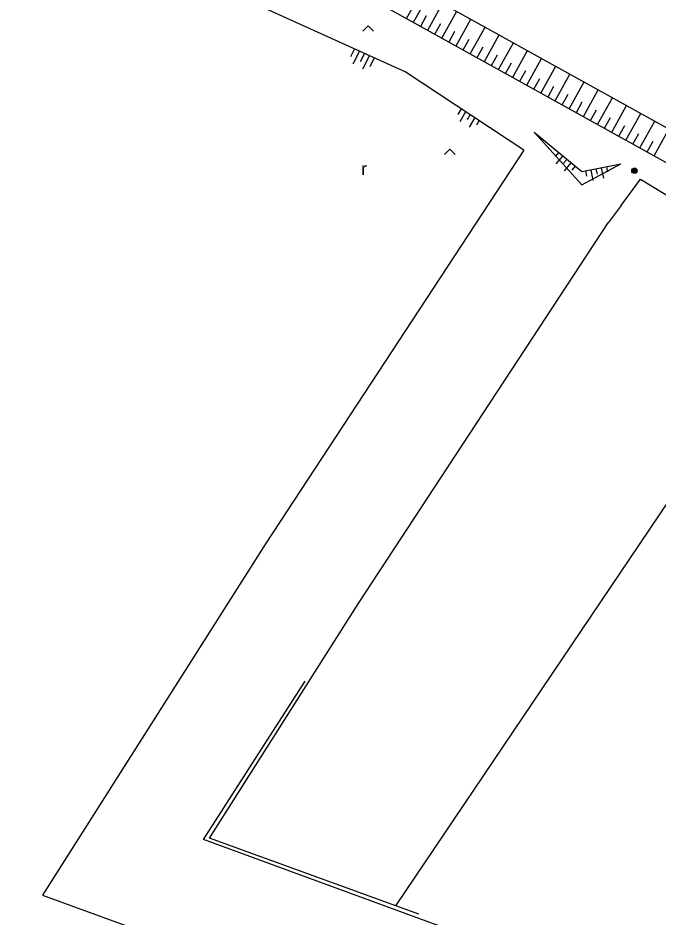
# Model space of a CAD drawing. Extents: x -539515 to -538098, y -1182060 to -1180157.
# Drawn here: x -538637 to -538577.6, y -1181779.3 to -1181696 of the extents above; entities that cross this region are included whole.
import ezdxf

# ---------------------------------------------------------------- set-up
doc = ezdxf.new("R2010")
doc.units = 0
for name, color, linetype in [('Vrstva 25', 7, 'Continuous'), ('Vrstva 27', 7, 'Continuous'), ('Vrstva 29', 7, 'Continuous'), ('Vrstva 36', 7, 'Continuous'), ('Vrstva 68', 7, 'Continuous'), ('Vrstva 88', 7, 'Continuous')]:
    doc.layers.add(name, color=color, linetype=linetype)

msp = doc.modelspace()

# ---------------------------------------------------------------- linework, layer by layer
at = {"layer": 'Vrstva 25'}
for radius in [0.25, 0.2, 0.15, 0.1, 0.05]:
    msp.add_circle((-538579.826, -1181710.174), radius, dxfattribs=at)
at = {"layer": 'Vrstva 27'}
for p, q in [((-538600.298, -1181696.413), (-538598.923, -1181693.936)), ((-538598.986, -1181697.141), (-538597.612, -1181694.664)), ((-538600.953, -1181696.049), (-538600.404, -1181695.059)), ((-538597.675, -1181697.869), (-538596.3, -1181695.392)), ((-538599.642, -1181696.777), (-538599.092, -1181695.787)), ((-538598.33, -1181697.505), (-538597.781, -1181696.514)), ((-538596.363, -1181698.597), (-538594.989, -1181696.12)), ((-538597.019, -1181698.233), (-538596.469, -1181697.242)), ((-538595.052, -1181699.325), (-538593.677, -1181696.848)), ((-538595.707, -1181698.961), (-538595.157, -1181697.97)), ((-538593.74, -1181700.053), (-538592.365, -1181697.576)), ((-538605.775, -1181698.876), (-538606.152, -1181699.613)), ((-538594.396, -1181699.689), (-538593.846, -1181698.698)), ((-538592.428, -1181700.781), (-538591.054, -1181698.304)), ((-538591.117, -1181701.509), (-538589.742, -1181699.032)), ((-538605.318, -1181699.083), (-538605.936, -1181700.286)), ((-538604.862, -1181699.29), (-538605.262, -1181700.07)), ((-538604.406, -1181699.497), (-538605.046, -1181700.743)), ((-538603.949, -1181699.704), (-538604.373, -1181700.527)), ((-538593.084, -1181700.417), (-538592.534, -1181699.426)), ((-538589.805, -1181702.237), (-538588.431, -1181699.759)), ((-538591.773, -1181701.145), (-538591.223, -1181700.154)), ((-538588.494, -1181702.965), (-538587.119, -1181700.488)), ((-538590.461, -1181701.873), (-538589.911, -1181700.882)), ((-538587.182, -1181703.692), (-538585.808, -1181701.215)), ((-538589.15, -1181702.601), (-538588.6, -1181701.61)), ((-538587.838, -1181703.329), (-538587.288, -1181702.338)), ((-538585.871, -1181704.42), (-538584.496, -1181701.943)), ((-538586.526, -1181704.056), (-538585.977, -1181703.066)), ((-538584.559, -1181705.148), (-538583.185, -1181702.671)), ((-538585.215, -1181704.784), (-538584.665, -1181703.794)), ((-538583.248, -1181705.876), (-538581.873, -1181703.399)), ((-538595.895, -1181704.422), (-538596.206, -1181704.964)), ((-538595.477, -1181704.698), (-538596.021, -1181705.646)), ((-538583.903, -1181705.512), (-538583.353, -1181704.521)), ((-538581.936, -1181706.604), (-538580.562, -1181704.127)), ((-538580.625, -1181707.332), (-538579.25, -1181704.855)), ((-538595.059, -1181704.973), (-538595.339, -1181705.462)), ((-538594.64, -1181705.249), (-538595.154, -1181706.144)), ((-538594.222, -1181705.525), (-538594.472, -1181705.959)), ((-538582.592, -1181706.24), (-538582.042, -1181705.249)), ((-538579.313, -1181708.06), (-538577.938, -1181705.583)), ((-538581.28, -1181706.968), (-538580.73, -1181705.977)), ((-538578.001, -1181708.788), (-538576.627, -1181706.311)), ((-538579.969, -1181707.696), (-538579.419, -1181706.705)), ((-538578.657, -1181708.424), (-538578.107, -1181707.433)), ((-538586.849, -1181708.457), (-538587.169, -1181708.842)), ((-538586.465, -1181708.777), (-538587.103, -1181709.546)), ((-538586.08, -1181709.096), (-538586.399, -1181709.481)), ((-538585.695, -1181709.415), (-538586.334, -1181710.185)), ((-538585.311, -1181709.735), (-538585.63, -1181710.119)), ((-538582.903, -1181709.886), (-538582.704, -1181710.866)), ((-538582.413, -1181709.787), (-538582.313, -1181710.277)), ((-538584.373, -1181710.185), (-538584.273, -1181710.675)), ((-538583.883, -1181710.086), (-538583.684, -1181711.066)), ((-538583.393, -1181709.986), (-538583.293, -1181710.476))]:
    msp.add_line(p, q, dxfattribs=at)
at = {"layer": 'Vrstva 29'}
for p, q in [((-538609.426, -1181688.107), (-538574.866, -1181707.288)), ((-538610.79, -1181690.59), (-538576.34, -1181709.71)), ((-538589.11, -1181706.58), (-538584.72, -1181711.47)), ((-538589.11, -1181706.58), (-538584.69, -1181710.25)), ((-538584.72, -1181711.47), (-538581.1, -1181709.52)), ((-538584.69, -1181710.25), (-538581.1, -1181709.52))]:
    msp.add_line(p, q, dxfattribs=at)
at = {"layer": 'Vrstva 36'}
for points in [[(-538605.006, -1181697.248), (-538604.506, -1181696.748), (-538604.006, -1181697.248)], [(-538597.436, -1181708.665), (-538596.936, -1181708.165), (-538596.436, -1181708.665)]]:
    msp.add_lwpolyline(points, dxfattribs=at)
at = {"layer": 'Vrstva 68'}
for p, q in [((-538581.06, -1181713.392), (-538579.26, -1181710.96)), ((-538579.26, -1181710.96), (-538563.2, -1181720.81)), ((-538581.06, -1181713.392), (-538582.25, -1181715)), ((-538605.38, -1181750.21), (-538582.25, -1181715)), ((-538601.945, -1181778.321), (-538563.2, -1181720.81)), ((-538619.23, -1181772.05), (-538605.38, -1181750.21)), ((-538619.78, -1181772.17), (-538610.34, -1181757.49)), ((-538597.27, -1181780.42), (-538619.78, -1181772.17))]:
    msp.add_line(p, q, dxfattribs=at)
msp.add_lwpolyline([(-538599.83, -1181779.089), (-538601.945, -1181778.321), (-538619.23, -1181772.05)], dxfattribs=at)
at = {"layer": 'Vrstva 88'}
for p, q in [((-538601.09, -1181701), (-538636.98, -1181684.73)), ((-538590.07, -1181708.26), (-538601.09, -1181701)), ((-538590.07, -1181708.26), (-538613.981, -1181744.658)), ((-538613.981, -1181744.658), (-538634.698, -1181777.327)), ((-538634.698, -1181777.327), (-538603.321, -1181788.712))]:
    msp.add_line(p, q, dxfattribs=at)

# ---------------------------------------------------------------- texts
at = {"layer": 'Vrstva 36'}
msp.add_text('r', height=1.2, dxfattribs=at).set_placement((-538605.166, -1181710.581))

doc.saveas('drawing.dxf')
